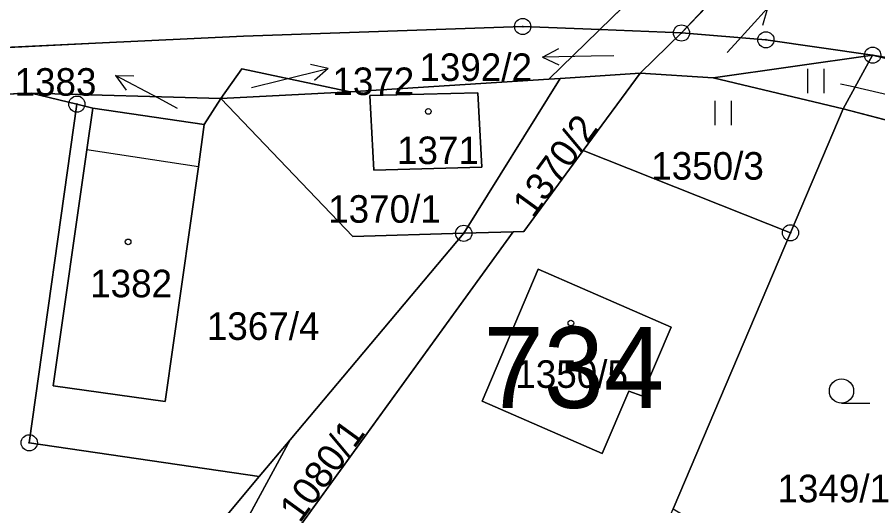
# Model space of a CAD drawing. Extents: x -689422 to -685210, y -987725 to -982160.
# Drawn here: x -686995.2 to -686942.1, y -985216.3 to -985186.2 of the extents above; entities that cross this region are included whole.
import ezdxf

# ---------------------------------------------------------------- set-up
doc = ezdxf.new("R2010")
doc.units = 0
for name, color, linetype in [('KN_Budovy', 7, 'Continuous'), ('KN_Budovy_cisla_domovni', 7, 'Continuous'), ('KN_Hranice_parcel', 7, 'Continuous'), ('KN_Hranice_parcel_vnitrni_kresba', 7, 'Continuous'), ('KN_Parcelni cisla', 7, 'Continuous'), ('KN_Parcelni cisla_sipky', 7, 'Continuous'), ('KN_Polygon parcely', 7, 'Continuous'), ('KN_POZEMKY_OSTATNI PLOCHA', 7, 'Continuous'), ('KN_POZEMKY_TTP', 7, 'Continuous'), ('KN_POZEMKY_ZAHRADA', 7, 'Continuous'), ('KN_POZEMKY_ZASTAVENA PLOCHA', 7, 'Continuous'), ('KN_VYUZITI_16_ostatni plocha_silnice', 7, 'Continuous'), ('KN_VYUZITI_17_ostatni plocha_ostatni komunikace', 7, 'Continuous'), ('KN_VYUZITI_23_ostatni plocha_manipulacni plocha', 7, 'Continuous'), ('KN_VYUZITI_26_ostatni plocha_jina plocha', 7, 'Continuous'), ('KN_Značky bodu BP', 7, 'Continuous'), ('KN_Značky budov', 7, 'Continuous'), ('KN_Značky kultur', 7, 'Continuous')]:
    doc.layers.add(name, color=color, linetype=linetype)

msp = doc.modelspace()

# ---------------------------------------------------------------- linework, layer by layer
at = {"layer": 'KN_Budovy'}
for points in [[(-686966.52, -985195.44), (-686966.76, -985190.85), (-686973.43, -985191), (-686973.18, -985195.62)], [(-686990.9, -985194.37), (-686992.97, -985208.92), (-686986.06, -985209.9), (-686984, -985195.41)], [(-686957.43, -985209.25), (-686956.64, -985209.55), (-686954.82, -985205.3), (-686963.03, -985201.73), (-686966.5, -985209.87), (-686959.09, -985213.1)]]:
    msp.add_lwpolyline(points, close=True, dxfattribs=at)
at = {"layer": 'KN_Hranice_parcel'}
for p, q in [((-686959.23, -985186.94), (-686950.63, -985178.56)), ((-686946.45, -985178.92), (-686954.19, -985187.15)), ((-686959.23, -985186.94), (-686954.19, -985187.15)), ((-686954.19, -985187.15), (-686956.73, -985189.63)), ((-686942.39, -985188.52), (-686952.24, -985189.92)), ((-686944.21, -985191.84), (-686942.39, -985188.52)), ((-686956.73, -985189.63), (-686961.67, -985189.95)), ((-686956.73, -985189.63), (-686960.25, -985194.41)), ((-686952.24, -985189.92), (-686956.73, -985189.63)), ((-686962.37, -985190), (-686974.63, -985190.79)), ((-686967.63, -985199.51), (-686961.67, -985189.95)), ((-686961.67, -985189.95), (-686962.37, -985190)), ((-686952.24, -985189.92), (-686944.21, -985191.84)), ((-686994.34, -985190.86), (-687022.98, -985191.94)), ((-686991.51, -985191.54), (-686994.34, -985190.86)), ((-686982.62, -985191.2), (-686994.34, -985190.86)), ((-686982.62, -985191.2), (-686974.63, -985190.79)), ((-686982.62, -985191.2), (-686983.65, -985192.79)), ((-686994.45, -985212.44), (-686991.51, -985191.54)), ((-686990.53, -985191.78), (-686991.51, -985191.54)), ((-686983.65, -985192.79), (-686990.53, -985191.78)), ((-686947.46, -985199.48), (-686944.21, -985191.84)), ((-686947.46, -985199.48), (-686960.25, -985194.41)), ((-686967.63, -985199.51), (-686978.34, -985212.25)), ((-686964.58, -985199.42), (-686967.63, -985199.51)), ((-686954.7, -985216.52), (-686947.46, -985199.48)), ((-686980.25, -985214.52), (-686994.45, -985212.44)), ((-686980.25, -985214.52), (-686978.34, -985212.25))]:
    msp.add_line(p, q, dxfattribs=at)
for points in [[(-687030.97, -985189.8), (-686990.36, -985187.77), (-686981.23, -985187.35), (-686963.99, -985186.75), (-686959.23, -985186.94)], [(-686962.37, -985190), (-686959.31, -985187.02), (-686959.23, -985186.94)], [(-686954.19, -985187.15), (-686948.98, -985187.57), (-686942.39, -985188.52)], [(-686942.39, -985188.52), (-686932.99, -985190.79), (-686926.49, -985192.94), (-686918.56, -985197.28), (-686911.16, -985202.24), (-686903.75, -985209.27), (-686900.4, -985213.71)], [(-686890.22, -985231.47), (-686893.47, -985221.67), (-686902.52, -985208.56), (-686909.97, -985200.49), (-686919.7, -985193.76), (-686927.3, -985191.03), (-686942.39, -985188.52)], [(-686974.63, -985190.79), (-686981.32, -985189.36), (-686982.62, -985191.2)], [(-686973.43, -985191), (-686973.18, -985195.62), (-686966.52, -985195.44), (-686966.76, -985190.85), (-686973.43, -985191)], [(-686967.63, -985199.51), (-686974.48, -985199.7), (-686982.62, -985191.2)], [(-686983.65, -985192.79), (-686984, -985195.41), (-686986.06, -985209.9), (-686992.97, -985208.92), (-686990.9, -985194.37), (-686990.53, -985191.78)], [(-686920.79, -985201.49), (-686922.62, -985200.06), (-686928.49, -985196.72), (-686935.04, -985194.21), (-686944.21, -985191.84)], [(-686960.25, -985194.41), (-686963.93, -985199.4), (-686964.58, -985199.42)], [(-686987.55, -985234.15), (-686978.39, -985218.46), (-686964.58, -985199.42)], [(-686959.09, -985213.1), (-686966.5, -985209.87), (-686963.03, -985201.73), (-686954.82, -985205.3), (-686956.64, -985209.55), (-686957.43, -985209.25), (-686959.09, -985213.1)], [(-686978.34, -985212.25), (-686988.8, -985231.53), (-686989.52, -985231.14)], [(-686989.42, -985230.93), (-686982.65, -985217.37), (-686980.25, -985214.52)]]:
    msp.add_lwpolyline(points, dxfattribs=at)
at = {"layer": 'KN_Hranice_parcel_vnitrni_kresba'}
msp.add_line((-686984, -985195.41), (-686990.9, -985194.37), dxfattribs=at)
at = {"layer": 'KN_Parcelni cisla_sipky'}
for p, q in [((-686950.89, -985187.84), (-686948.882, -985185.61)), ((-686948.882, -985185.61), (-686949.18, -985186.689)), ((-686962.761, -985188.632), (-686961.768, -985188.114)), ((-686951.36, -985188.36), (-686950.89, -985187.84)), ((-686959.76, -985188.58), (-686962.761, -985188.632)), ((-686962.761, -985188.632), (-686961.75, -985189.116)), ((-686958.36, -985188.56), (-686959.76, -985188.58)), ((-686975.988, -985189.344), (-686977.081, -985189.1)), ((-686986.47, -985191.18), (-686989.12, -985189.771)), ((-686989.12, -985189.771), (-686988, -985189.799)), ((-686989.12, -985189.771), (-686988.471, -985190.683)), ((-686978.9, -985190.07), (-686975.988, -985189.344)), ((-686975.988, -985189.344), (-686976.839, -985190.072)), ((-686980.73, -985190.52), (-686978.9, -985190.07)), ((-686944.38, -985190.28), (-686943.77, -985190.41)), ((-686943.77, -985190.41), (-686940.846, -985191.085)), ((-686985.3, -985191.81), (-686986.47, -985191.18))]:
    msp.add_line(p, q, dxfattribs=at)
at = {"layer": 'KN_Polygon parcely'}
for points in [[(-687030.97, -985189.8), (-686990.36, -985187.77), (-686981.23, -985187.35), (-686963.99, -985186.75), (-686959.23, -985186.94), (-686950.63, -985178.56)], [(-686888.63, -985214.09), (-686892.4, -985208.41), (-686900.09, -985198.91), (-686915.89, -985187.05), (-686921.01, -985184.33), (-686931.56, -985180.87), (-686944.18, -985179.11), (-686946.45, -985178.92), (-686954.19, -985187.15), (-686948.98, -985187.57), (-686942.39, -985188.52), (-686927.3, -985191.03), (-686919.7, -985193.76), (-686909.97, -985200.49), (-686902.52, -985208.56), (-686893.47, -985221.67), (-686890.22, -985231.47)]]:
    msp.add_lwpolyline(points, dxfattribs=at)
for points in [[(-686959.23, -985186.94), (-686954.19, -985187.15), (-686946.45, -985178.92), (-686950.63, -985178.56)], [(-686959.23, -985186.94), (-686963.99, -985186.75), (-686981.23, -985187.35), (-686990.36, -985187.77), (-687030.97, -985189.8), (-687032.82, -985191.57), (-687022.98, -985191.94), (-686994.34, -985190.86), (-686982.62, -985191.2), (-686981.32, -985189.36), (-686974.63, -985190.79), (-686962.37, -985190), (-686959.31, -985187.02)], [(-686954.19, -985187.15), (-686959.23, -985186.94), (-686959.31, -985187.02), (-686962.37, -985190), (-686961.67, -985189.95), (-686956.73, -985189.63)], [(-686954.19, -985187.15), (-686956.73, -985189.63), (-686952.24, -985189.92), (-686942.39, -985188.52), (-686948.98, -985187.57)], [(-686952.24, -985189.92), (-686944.21, -985191.84), (-686942.39, -985188.52)], [(-686900.4, -985213.71), (-686903.75, -985209.27), (-686911.16, -985202.24), (-686918.56, -985197.28), (-686926.49, -985192.94), (-686932.99, -985190.79), (-686942.39, -985188.52), (-686944.21, -985191.84), (-686935.04, -985194.21), (-686928.49, -985196.72), (-686922.62, -985200.06), (-686920.79, -985201.49), (-686917.36, -985204.17), (-686904.24, -985217.1)], [(-686919.7, -985193.76), (-686927.3, -985191.03), (-686942.39, -985188.52), (-686932.99, -985190.79), (-686926.49, -985192.94), (-686918.56, -985197.28), (-686911.16, -985202.24), (-686903.75, -985209.27), (-686900.4, -985213.71), (-686898.18, -985217.45), (-686894.89, -985222.56), (-686895.63, -985222.98), (-686893.24, -985227.36), (-686891.03, -985231.81), (-686888.93, -985236.41), (-686890.22, -985231.47), (-686893.47, -985221.67), (-686902.52, -985208.56), (-686909.97, -985200.49)], [(-686982.62, -985191.2), (-686974.63, -985190.79), (-686981.32, -985189.36)], [(-686956.73, -985189.63), (-686961.67, -985189.95), (-686967.63, -985199.51), (-686964.58, -985199.42), (-686963.93, -985199.4), (-686960.25, -985194.41)], [(-686956.73, -985189.63), (-686960.25, -985194.41), (-686947.46, -985199.48), (-686944.21, -985191.84), (-686952.24, -985189.92)], [(-686967.63, -985199.51), (-686961.67, -985189.95), (-686962.37, -985190), (-686974.63, -985190.79), (-686982.62, -985191.2), (-686974.48, -985199.7)], [(-686989.42, -985230.93), (-686982.65, -985217.37), (-686980.25, -985214.52), (-686994.45, -985212.44), (-686991.51, -985191.54), (-686994.34, -985190.86), (-687022.98, -985191.94), (-687032.75, -985192.54), (-687034.84, -985210.2), (-687027.31, -985221.87), (-687016.5, -985227.57)], [(-686982.62, -985191.2), (-686994.34, -985190.86), (-686991.51, -985191.54), (-686990.53, -985191.78), (-686983.65, -985192.79)], [(-686973.43, -985191), (-686973.18, -985195.62), (-686966.52, -985195.44), (-686966.76, -985190.85)], [(-686973.43, -985191), (-686966.76, -985190.85), (-686966.52, -985195.44), (-686973.18, -985195.62)], [(-686982.62, -985191.2), (-686983.65, -985192.79), (-686984, -985195.41), (-686986.06, -985209.9), (-686992.97, -985208.92), (-686990.9, -985194.37), (-686990.53, -985191.78), (-686991.51, -985191.54), (-686994.45, -985212.44), (-686980.25, -985214.52), (-686978.34, -985212.25), (-686967.63, -985199.51), (-686974.48, -985199.7)], [(-686983.65, -985192.79), (-686990.53, -985191.78), (-686990.9, -985194.37), (-686992.97, -985208.92), (-686986.06, -985209.9), (-686984, -985195.41)], [(-686935.04, -985194.21), (-686944.21, -985191.84), (-686947.46, -985199.48), (-686954.7, -985216.52), (-686931.13, -985230.6), (-686929.47, -985225.58), (-686927.01, -985217.32), (-686922.92, -985206.92), (-686920.79, -985201.49), (-686922.62, -985200.06), (-686928.49, -985196.72)], [(-686964.58, -985199.42), (-686978.39, -985218.46), (-686987.55, -985234.15), (-686965.46, -985241.91), (-686954.7, -985216.52), (-686947.46, -985199.48), (-686960.25, -985194.41), (-686963.93, -985199.4)], [(-686967.63, -985199.51), (-686978.34, -985212.25), (-686988.8, -985231.53), (-686989.52, -985231.14), (-686993.42, -985239.12), (-686993.13, -985257.01), (-686991.89, -985256.84), (-686990.77, -985262.09), (-686990.87, -985239.82), (-686987.55, -985234.15), (-686978.39, -985218.46), (-686964.58, -985199.42)], [(-686959.09, -985213.1), (-686966.5, -985209.87), (-686963.03, -985201.73), (-686954.82, -985205.3), (-686956.64, -985209.55), (-686957.43, -985209.25)], [(-686959.09, -985213.1), (-686957.43, -985209.25), (-686956.64, -985209.55), (-686954.82, -985205.3), (-686963.03, -985201.73), (-686966.5, -985209.87)], [(-686989.42, -985230.93), (-686989.52, -985231.14), (-686988.8, -985231.53), (-686978.34, -985212.25), (-686980.25, -985214.52), (-686982.65, -985217.37)]]:
    msp.add_lwpolyline(points, close=True, dxfattribs=at)
at = {"layer": 'KN_POZEMKY_OSTATNI PLOCHA'}
for p, q in [((-686950.63, -985178.56), (-686959.23, -985186.94)), ((-686959.23, -985186.94), (-686950.63, -985178.56)), ((-686954.19, -985187.15), (-686946.45, -985178.92)), ((-686946.45, -985178.92), (-686954.19, -985187.15)), ((-686963.99, -985186.75), (-686981.23, -985187.35)), ((-686981.23, -985187.35), (-686963.99, -985186.75)), ((-686959.23, -985186.94), (-686963.99, -985186.75)), ((-686963.99, -985186.75), (-686959.23, -985186.94)), ((-686959.31, -985187.02), (-686962.37, -985190)), ((-686962.37, -985190), (-686959.31, -985187.02)), ((-686959.23, -985186.94), (-686959.31, -985187.02)), ((-686959.31, -985187.02), (-686959.23, -985186.94)), ((-686954.19, -985187.15), (-686959.23, -985186.94)), ((-686959.23, -985186.94), (-686954.19, -985187.15)), ((-686956.73, -985189.63), (-686954.19, -985187.15)), ((-686954.19, -985187.15), (-686956.73, -985189.63)), ((-686948.98, -985187.57), (-686954.19, -985187.15)), ((-686954.19, -985187.15), (-686948.98, -985187.57)), ((-686981.23, -985187.35), (-686990.36, -985187.77)), ((-686990.36, -985187.77), (-686981.23, -985187.35)), ((-686942.39, -985188.52), (-686948.98, -985187.57)), ((-686948.98, -985187.57), (-686942.39, -985188.52)), ((-686990.36, -985187.77), (-687030.97, -985189.8)), ((-687030.97, -985189.8), (-686990.36, -985187.77)), ((-686942.39, -985188.52), (-686952.24, -985189.92)), ((-686944.21, -985191.84), (-686942.39, -985188.52)), ((-686942.39, -985188.52), (-686932.99, -985190.79)), ((-686932.99, -985190.79), (-686942.39, -985188.52)), ((-686942.39, -985188.52), (-686927.3, -985191.03)), ((-686927.3, -985191.03), (-686942.39, -985188.52)), ((-686982.62, -985191.2), (-686981.32, -985189.36)), ((-686981.32, -985189.36), (-686982.62, -985191.2)), ((-686981.32, -985189.36), (-686974.63, -985190.79)), ((-686974.63, -985190.79), (-686981.32, -985189.36)), ((-686956.73, -985189.63), (-686961.67, -985189.95)), ((-686961.67, -985189.95), (-686956.73, -985189.63)), ((-686956.73, -985189.63), (-686960.25, -985194.41)), ((-686952.24, -985189.92), (-686956.73, -985189.63)), ((-686962.37, -985190), (-686974.63, -985190.79)), ((-686974.63, -985190.79), (-686962.37, -985190)), ((-686961.67, -985189.95), (-686967.63, -985199.51)), ((-686967.63, -985199.51), (-686961.67, -985189.95)), ((-686961.67, -985189.95), (-686962.37, -985190)), ((-686962.37, -985190), (-686961.67, -985189.95)), ((-687022.98, -985191.94), (-686994.34, -985190.86)), ((-686994.34, -985190.86), (-687022.98, -985191.94)), ((-686991.51, -985191.54), (-686994.34, -985190.86)), ((-686994.34, -985190.86), (-686982.62, -985191.2)), ((-686994.34, -985190.86), (-686991.51, -985191.54)), ((-686982.62, -985191.2), (-686994.34, -985190.86)), ((-686974.63, -985190.79), (-686982.62, -985191.2)), ((-686982.62, -985191.2), (-686974.63, -985190.79)), ((-686966.76, -985190.85), (-686973.43, -985191)), ((-686966.52, -985195.44), (-686966.76, -985190.85)), ((-686982.62, -985191.2), (-686983.65, -985192.79)), ((-686983.65, -985192.79), (-686982.62, -985191.2)), ((-686982.62, -985191.2), (-686974.48, -985199.7)), ((-686974.48, -985199.7), (-686982.62, -985191.2)), ((-686973.43, -985191), (-686973.18, -985195.62)), ((-686991.51, -985191.54), (-686994.45, -985212.44)), ((-686994.45, -985212.44), (-686991.51, -985191.54)), ((-686990.53, -985191.78), (-686991.51, -985191.54)), ((-686991.51, -985191.54), (-686990.53, -985191.78)), ((-686990.53, -985191.78), (-686990.9, -985194.37)), ((-686983.65, -985192.79), (-686990.53, -985191.78)), ((-686935.04, -985194.21), (-686944.21, -985191.84)), ((-686984, -985195.41), (-686983.65, -985192.79)), ((-686990.9, -985194.37), (-686992.97, -985208.92)), ((-686960.25, -985194.41), (-686963.93, -985199.4)), ((-686986.06, -985209.9), (-686984, -985195.41)), ((-686973.18, -985195.62), (-686966.52, -985195.44)), ((-686964.58, -985199.42), (-686978.39, -985218.46)), ((-686978.34, -985212.25), (-686967.63, -985199.51)), ((-686967.63, -985199.51), (-686978.34, -985212.25)), ((-686974.48, -985199.7), (-686967.63, -985199.51)), ((-686967.63, -985199.51), (-686974.48, -985199.7)), ((-686967.63, -985199.51), (-686964.58, -985199.42)), ((-686964.58, -985199.42), (-686967.63, -985199.51)), ((-686963.93, -985199.4), (-686964.58, -985199.42)), ((-686992.97, -985208.92), (-686986.06, -985209.9)), ((-686994.45, -985212.44), (-686980.25, -985214.52)), ((-686980.25, -985214.52), (-686994.45, -985212.44)), ((-686988.8, -985231.53), (-686978.34, -985212.25)), ((-686978.34, -985212.25), (-686988.8, -985231.53)), ((-686978.34, -985212.25), (-686980.25, -985214.52)), ((-686980.25, -985214.52), (-686978.34, -985212.25)), ((-686980.25, -985214.52), (-686982.65, -985217.37)), ((-686982.65, -985217.37), (-686980.25, -985214.52))]:
    msp.add_line(p, q, dxfattribs=at)
at = {"layer": 'KN_POZEMKY_TTP'}
for p, q in [((-686952.24, -985189.92), (-686942.39, -985188.52)), ((-686942.39, -985188.52), (-686944.21, -985191.84)), ((-686960.25, -985194.41), (-686956.73, -985189.63)), ((-686956.73, -985189.63), (-686952.24, -985189.92)), ((-686952.24, -985189.92), (-686944.21, -985191.84)), ((-686944.21, -985191.84), (-686952.24, -985189.92)), ((-686944.21, -985191.84), (-686947.46, -985199.48)), ((-686963.93, -985199.4), (-686960.25, -985194.41)), ((-686960.25, -985194.41), (-686947.46, -985199.48)), ((-686947.46, -985199.48), (-686960.25, -985194.41)), ((-686978.39, -985218.46), (-686964.58, -985199.42)), ((-686964.58, -985199.42), (-686963.93, -985199.4)), ((-686947.46, -985199.48), (-686954.7, -985216.52)), ((-686963.03, -985201.73), (-686966.5, -985209.87)), ((-686954.82, -985205.3), (-686963.03, -985201.73)), ((-686956.64, -985209.55), (-686954.82, -985205.3)), ((-686959.09, -985213.1), (-686957.43, -985209.25)), ((-686957.43, -985209.25), (-686956.64, -985209.55)), ((-686966.5, -985209.87), (-686959.09, -985213.1))]:
    msp.add_line(p, q, dxfattribs=at)
at = {"layer": 'KN_POZEMKY_ZAHRADA'}
for p, q in [((-686947.46, -985199.48), (-686944.21, -985191.84)), ((-686944.21, -985191.84), (-686935.04, -985194.21)), ((-686954.7, -985216.52), (-686947.46, -985199.48))]:
    msp.add_line(p, q, dxfattribs=at)
at = {"layer": 'KN_POZEMKY_ZASTAVENA PLOCHA'}
for p, q in [((-686973.43, -985191), (-686966.76, -985190.85)), ((-686966.76, -985190.85), (-686966.52, -985195.44)), ((-686973.18, -985195.62), (-686973.43, -985191)), ((-686990.9, -985194.37), (-686990.53, -985191.78)), ((-686990.53, -985191.78), (-686983.65, -985192.79)), ((-686983.65, -985192.79), (-686984, -985195.41)), ((-686992.97, -985208.92), (-686990.9, -985194.37)), ((-686984, -985195.41), (-686986.06, -985209.9)), ((-686966.52, -985195.44), (-686973.18, -985195.62)), ((-686966.5, -985209.87), (-686963.03, -985201.73)), ((-686963.03, -985201.73), (-686954.82, -985205.3)), ((-686954.82, -985205.3), (-686956.64, -985209.55)), ((-686986.06, -985209.9), (-686992.97, -985208.92)), ((-686957.43, -985209.25), (-686959.09, -985213.1)), ((-686956.64, -985209.55), (-686957.43, -985209.25)), ((-686959.09, -985213.1), (-686966.5, -985209.87))]:
    msp.add_line(p, q, dxfattribs=at)
at = {"layer": 'KN_VYUZITI_16_ostatni plocha_silnice'}
for p, q in [((-686950.63, -985178.56), (-686959.23, -985186.94)), ((-686959.23, -985186.94), (-686950.63, -985178.56)), ((-686954.19, -985187.15), (-686946.45, -985178.92)), ((-686946.45, -985178.92), (-686954.19, -985187.15)), ((-686963.99, -985186.75), (-686981.23, -985187.35)), ((-686959.23, -985186.94), (-686963.99, -985186.75)), ((-686954.19, -985187.15), (-686959.23, -985186.94)), ((-686948.98, -985187.57), (-686954.19, -985187.15)), ((-686981.23, -985187.35), (-686990.36, -985187.77)), ((-686942.39, -985188.52), (-686948.98, -985187.57)), ((-686990.36, -985187.77), (-687030.97, -985189.8)), ((-686944.21, -985191.84), (-686942.39, -985188.52)), ((-686942.39, -985188.52), (-686932.99, -985190.79)), ((-686932.99, -985190.79), (-686942.39, -985188.52)), ((-686942.39, -985188.52), (-686927.3, -985191.03)), ((-686927.3, -985191.03), (-686942.39, -985188.52)), ((-686935.04, -985194.21), (-686944.21, -985191.84))]:
    msp.add_line(p, q, dxfattribs=at)
at = {"layer": 'KN_VYUZITI_17_ostatni plocha_ostatni komunikace'}
for p, q in [((-686981.23, -985187.35), (-686963.99, -985186.75)), ((-686963.99, -985186.75), (-686959.23, -985186.94)), ((-686959.31, -985187.02), (-686962.37, -985190)), ((-686962.37, -985190), (-686959.31, -985187.02)), ((-686959.23, -985186.94), (-686959.31, -985187.02)), ((-686959.31, -985187.02), (-686959.23, -985186.94)), ((-686959.23, -985186.94), (-686954.19, -985187.15)), ((-686956.73, -985189.63), (-686954.19, -985187.15)), ((-686954.19, -985187.15), (-686956.73, -985189.63)), ((-686954.19, -985187.15), (-686948.98, -985187.57)), ((-686990.36, -985187.77), (-686981.23, -985187.35)), ((-686948.98, -985187.57), (-686942.39, -985188.52)), ((-687030.97, -985189.8), (-686990.36, -985187.77)), ((-686942.39, -985188.52), (-686952.24, -985189.92)), ((-686981.32, -985189.36), (-686982.62, -985191.2)), ((-686974.63, -985190.79), (-686981.32, -985189.36)), ((-686956.73, -985189.63), (-686961.67, -985189.95)), ((-686952.24, -985189.92), (-686956.73, -985189.63)), ((-686962.37, -985190), (-686974.63, -985190.79)), ((-686961.67, -985189.95), (-686962.37, -985190)), ((-686994.34, -985190.86), (-687022.98, -985191.94)), ((-686982.62, -985191.2), (-686994.34, -985190.86))]:
    msp.add_line(p, q, dxfattribs=at)
at = {"layer": 'KN_VYUZITI_23_ostatni plocha_manipulacni plocha'}
for p, q in [((-686982.62, -985191.2), (-686981.32, -985189.36)), ((-686981.32, -985189.36), (-686974.63, -985190.79)), ((-686961.67, -985189.95), (-686956.73, -985189.63)), ((-686956.73, -985189.63), (-686960.25, -985194.41)), ((-686974.63, -985190.79), (-686962.37, -985190)), ((-686961.67, -985189.95), (-686967.63, -985199.51)), ((-686967.63, -985199.51), (-686961.67, -985189.95)), ((-686962.37, -985190), (-686961.67, -985189.95)), ((-687022.98, -985191.94), (-686994.34, -985190.86)), ((-686991.51, -985191.54), (-686994.34, -985190.86)), ((-686994.34, -985190.86), (-686982.62, -985191.2)), ((-686994.34, -985190.86), (-686991.51, -985191.54)), ((-686974.63, -985190.79), (-686982.62, -985191.2)), ((-686982.62, -985191.2), (-686974.63, -985190.79)), ((-686966.76, -985190.85), (-686973.43, -985191)), ((-686966.52, -985195.44), (-686966.76, -985190.85)), ((-686982.62, -985191.2), (-686983.65, -985192.79)), ((-686983.65, -985192.79), (-686982.62, -985191.2)), ((-686982.62, -985191.2), (-686974.48, -985199.7)), ((-686974.48, -985199.7), (-686982.62, -985191.2)), ((-686973.43, -985191), (-686973.18, -985195.62)), ((-686991.51, -985191.54), (-686994.45, -985212.44)), ((-686994.45, -985212.44), (-686991.51, -985191.54)), ((-686990.53, -985191.78), (-686991.51, -985191.54)), ((-686991.51, -985191.54), (-686990.53, -985191.78)), ((-686990.53, -985191.78), (-686990.9, -985194.37)), ((-686983.65, -985192.79), (-686990.53, -985191.78)), ((-686984, -985195.41), (-686983.65, -985192.79)), ((-686990.9, -985194.37), (-686992.97, -985208.92)), ((-686960.25, -985194.41), (-686963.93, -985199.4)), ((-686986.06, -985209.9), (-686984, -985195.41)), ((-686973.18, -985195.62), (-686966.52, -985195.44)), ((-686967.63, -985199.51), (-686978.34, -985212.25)), ((-686974.48, -985199.7), (-686967.63, -985199.51)), ((-686967.63, -985199.51), (-686974.48, -985199.7)), ((-686964.58, -985199.42), (-686967.63, -985199.51)), ((-686963.93, -985199.4), (-686964.58, -985199.42)), ((-686992.97, -985208.92), (-686986.06, -985209.9)), ((-686994.45, -985212.44), (-686980.25, -985214.52)), ((-686980.25, -985214.52), (-686994.45, -985212.44)), ((-686978.34, -985212.25), (-686980.25, -985214.52)), ((-686980.25, -985214.52), (-686982.65, -985217.37))]:
    msp.add_line(p, q, dxfattribs=at)
at = {"layer": 'KN_VYUZITI_26_ostatni plocha_jina plocha'}
for p, q in [((-686964.58, -985199.42), (-686978.39, -985218.46)), ((-686978.34, -985212.25), (-686967.63, -985199.51)), ((-686967.63, -985199.51), (-686964.58, -985199.42)), ((-686988.8, -985231.53), (-686978.34, -985212.25)), ((-686978.34, -985212.25), (-686988.8, -985231.53)), ((-686980.25, -985214.52), (-686978.34, -985212.25)), ((-686982.65, -985217.37), (-686980.25, -985214.52))]:
    msp.add_line(p, q, dxfattribs=at)
at = {"layer": 'KN_Značky bodu BP'}
for centre, radius in [((-686963.99, -985186.75), 0.5), ((-686963.99, -985186.75), 0.0303), ((-686954.19, -985187.15), 0.5), ((-686954.19, -985187.15), 0.0303), ((-686948.98, -985187.57), 0.5), ((-686948.98, -985187.57), 0.0303), ((-686942.39, -985188.52), 0.5), ((-686942.39, -985188.52), 0.0303), ((-686991.51, -985191.54), 0.5), ((-686991.51, -985191.54), 0.0303), ((-686967.63, -985199.51), 0.5), ((-686947.46, -985199.48), 0.5), ((-686967.63, -985199.51), 0.0303), ((-686947.46, -985199.48), 0.0303), ((-686994.45, -985212.44), 0.5), ((-686994.45, -985212.44), 0.0303)]:
    msp.add_circle(centre, radius, dxfattribs=at)
at = {"layer": 'KN_Značky budov'}
for centre in [(-686969.817, -985191.989), (-686988.347, -985200.039), (-686961.017, -985205.049)]:
    msp.add_circle(centre, 0.175, dxfattribs=at)
at = {"layer": 'KN_Značky kultur'}
for p, q in [((-686946.391, -985190.87), (-686946.391, -985189.37)), ((-686945.39, -985190.87), (-686945.39, -985189.37)), ((-686952.111, -985192.84), (-686952.111, -985191.34)), ((-686951.11, -985192.84), (-686951.11, -985191.34)), ((-686944.313, -985209.99), (-686942.563, -985209.99))]:
    msp.add_line(p, q, dxfattribs=at)
msp.add_circle((-686944.313, -985209.24), 0.75, dxfattribs=at)

# ---------------------------------------------------------------- texts
at = {"layer": 'KN_Budovy_cisla_domovni'}
msp.add_text('734', height=5, dxfattribs=at).set_placement((-686966.415, -985210.289))
at = {"layer": 'KN_Parcelni cisla'}
for s, p in [('1392/2', (-686970.367, -985190.11)), ('1372', (-686975.74, -985190.98)), ('1383', (-686995.358, -985191.02)), ('1371', (-686971.75, -985195.24)), ('1350/3', (-686956.057, -985196.2)), ('1370/1', (-686975.997, -985198.86)), ('1382', (-686990.69, -985203.46)), ('1367/4', (-686983.487, -985206.09)), ('1350/5', (-686964.447, -985209.05)), ('1349/1', (-686948.267, -985216.11))]:
    msp.add_text(s, height=1.7, dxfattribs=at).set_placement(p)
for s, p in [('1370/2', (-686963.352, -985198.643)), ('1080/1', (-686977.742, -985217.453))]:
    msp.add_text(s, height=1.7, rotation=54, dxfattribs=at).set_placement(p)

doc.saveas('drawing.dxf')
